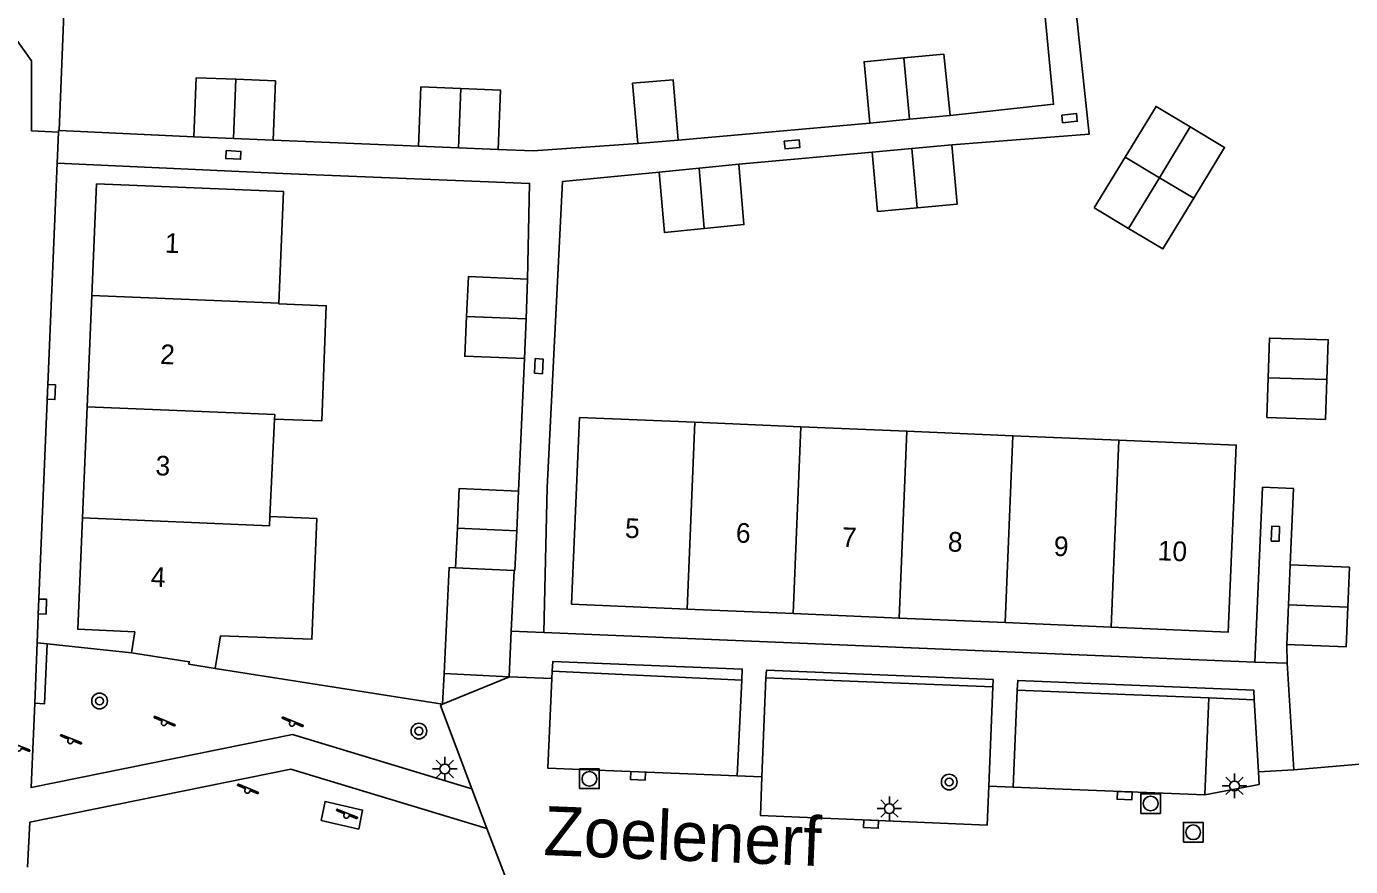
# Model space of a CAD drawing. Extents: x 125000 to 129004, y 397500 to 399008.
# Drawn here: x 127409.3 to 127476.7, y 398217.7 to 398260.4 of the extents above; entities that cross this region are included whole.
import ezdxf

# ---------------------------------------------------------------- set-up
doc = ezdxf.new("R2010")
doc.units = 0
for name, color, linetype in [('gg-afsc-erfafscheiding', 7, 'Continuous'), ('gg-afsc-hekwerk', 7, 'Continuous'), ('gg-anno-huisnummerreeks BGT', 7, 'Continuous'), ('gg-anno-openbare ruimte label', 7, 'Continuous'), ('gg-bbg-bijgebouw', 7, 'Continuous'), ('gg-bbg-hoofdgebouw', 7, 'Continuous'), ('gg-bbg-luifel en loopbrug', 7, 'Continuous'), ('gg-bbg-tussenscheiding', 7, 'Continuous'), ('gg-knt-verharding', 7, 'Continuous'), ('gg-knt-verharding nz', 7, 'Continuous'), ('gt-grn-groengrens', 7, 'Continuous'), ('gt-grn-vlakafsluiter', 7, 'Continuous'), ('gt-grn-weggrens', 7, 'Continuous'), ('gt-symb-boom', 7, 'Continuous'), ('gt-symb-kolk', 7, 'Continuous'), ('gt-symb-kolk center center', 7, 'Continuous'), ('gt-symb-lichtmast', 7, 'Continuous'), ('gt-symb-rioolschacht', 7, 'Continuous'), ('gt-symb-speelvoorziening', 7, 'Continuous')]:
    doc.layers.add(name, color=color, linetype=linetype)

# ---------------------------------------------------------------- blocks, each defined once
blk = doc.blocks.new('gt0-KOLKCC')
at = {"layer": 'gt-symb-kolk center center'}
blk.add_lwpolyline([(-0.375, 0.2), (0.375, 0.2), (0.375, -0.2), (-0.375, -0.2)], close=True, dxfattribs=at)
blk = doc.blocks.new('gt0-KOLK')
at = {"layer": 'gt-symb-kolk'}
blk.add_lwpolyline([(0, 0), (0.375, 0), (0.375, 0.4), (-0.375, 0.4), (-0.375, 0), (0, 0)], dxfattribs=at)
blk = doc.blocks.new('gt0-RS')
at = {"layer": 'gt-symb-rioolschacht'}
blk.add_lwpolyline([(-0.5, -0.5), (0.5, -0.5), (0.5, 0.5), (-0.5, 0.5)], close=True, dxfattribs=at)
blk.add_circle((0, 0), 0.375, dxfattribs=at)
blk = doc.blocks.new('gt0-LMAST')
at = {"layer": 'gt-symb-lichtmast'}
for p, q in [((-0.182, 0.173), (-0.447, 0.438)), ((-0.005, 0.246), (-0.005, 0.621)), ((0.172, 0.173), (0.437, 0.438)), ((-0.255, -0.004), (-0.63, -0.004)), ((-0.182, -0.181), (-0.447, -0.446)), ((-0.005, -0.254), (-0.005, -0.629)), ((0.437, -0.446), (0.172, -0.181)), ((0.245, -0.004), (0.62, -0.004))]:
    blk.add_line(p, q, dxfattribs=at)
blk.add_circle((-0.005, -0.004), 0.25, dxfattribs=at)
blk = doc.blocks.new('gt0-SV')
at = {"layer": 'gt-symb-speelvoorziening'}
for p, q in [((-0.477, 0.255), (-0.08, 0.096)), ((0.542, -0.076), (-0.449, 0.324)), ((0.125, 0.014), (0.515, -0.143))]:
    blk.add_line(p, q, dxfattribs=at)
for centre, radius, start, end in [((-0.466, 0.291), 0.0369, 63.6251, 252.66016), ((-0.002, -0.005), 0.128, 127.68665, 8.59861), ((0.531, -0.111), 0.0363, 243.50852, 72.54358)]:
    blk.add_arc(centre, radius, start, end, dxfattribs=at)
blk = doc.blocks.new('gt0-BOOM')
at = {"layer": 'gt-symb-boom'}
for radius in [0.4, 0.2]:
    blk.add_circle((0, 0), radius, dxfattribs=at)

msp = doc.modelspace()

# ---------------------------------------------------------------- linework, layer by layer
at = {"layer": 'gg-afsc-erfafscheiding'}
for p, q in [((127429.279, 398254.326), (127421.881, 398254.642)), ((127434.369, 398236.768), (127434.665, 398243.513)), ((127430.583, 398227.491), (127430.497, 398225.919)), ((127433.906, 398227.318), (127433.885, 398227.319))]:
    msp.add_line(p, q, dxfattribs=at)
msp.add_lwpolyline([(127440.446, 398254.46), (127435.106, 398254.099), (127433.328, 398254.154)], dxfattribs=at)
at = {"layer": 'gg-afsc-hekwerk'}
for p, q in [((127410.982, 398255.118), (127411.469, 398267.577)), ((127452.254, 398255.507), (127442.501, 398254.631)), ((127417.843, 398254.797), (127410.982, 398255.118)), ((127452.365, 398254.025), (127445.583, 398253.41)), ((127430.497, 398225.919), (127418.928, 398227.742))]:
    msp.add_line(p, q, dxfattribs=at)
for points in [[(127459.633, 398277.087), (127461.604, 398256.464), (127456.336, 398255.893)], [(127462.378, 398264.672), (127463.413, 398254.945), (127456.418, 398254.392)], [(127434.831, 398247.562), (127434.926, 398252.431), (127422.367, 398252.932)], [(127441.534, 398253.006), (127436.611, 398252.536), (127435.83, 398236.951)], [(127473.656, 398233.012), (127473.817, 398236.909), (127472.243, 398236.979)]]:
    msp.add_lwpolyline(points, dxfattribs=at)
at = {"layer": 'gg-bbg-bijgebouw'}
for p, q in [((127419.977, 398257.734), (127421.996, 398257.657)), ((127421.996, 398257.657), (127421.881, 398254.642)), ((127440.446, 398254.46), (127440.176, 398257.531)), ((127429.398, 398257.343), (127429.279, 398254.326)), ((127431.423, 398257.263), (127429.398, 398257.343)), ((127452.254, 398255.507), (127454.279, 398255.699)), ((127454.279, 398255.699), (127456.336, 398255.893)), ((127419.862, 398254.72), (127417.843, 398254.797)), ((127421.881, 398254.642), (127419.862, 398254.72)), ((127429.279, 398254.326), (127431.304, 398254.24)), ((127431.304, 398254.24), (127433.328, 398254.154)), ((127442.501, 398254.631), (127440.446, 398254.46)), ((127454.392, 398254.209), (127452.365, 398254.025)), ((127456.418, 398254.392), (127454.392, 398254.209)), ((127445.583, 398253.41), (127443.559, 398253.208)), ((127465.251, 398253.769), (127463.681, 398251.186)), ((127443.559, 398253.208), (127441.534, 398253.006)), ((127463.681, 398251.186), (127465.426, 398250.141)), ((127434.748, 398245.538), (127434.831, 398247.562)), ((127434.665, 398243.513), (127434.748, 398245.538)), ((127472.53, 398242.538), (127472.462, 398240.514)), ((127475.455, 398240.424), (127475.523, 398242.448)), ((127472.462, 398240.514), (127475.455, 398240.424)), ((127434.276, 398234.748), (127434.369, 398236.768)), ((127431.253, 398234.888), (127431.159, 398232.867)), ((127434.182, 398232.727), (127434.276, 398234.748)), ((127431.159, 398232.867), (127434.142, 398232.729)), ((127434.142, 398232.729), (127434.182, 398232.727)), ((127473.656, 398233.012), (127473.572, 398230.985)), ((127476.671, 398232.891), (127473.656, 398233.012)), ((127476.587, 398230.864), (127476.671, 398232.891)), ((127473.572, 398230.985), (127473.488, 398228.957))]:
    msp.add_line(p, q, dxfattribs=at)
for points in [[(127453.986, 398258.82), (127451.959, 398258.628), (127452.254, 398255.507)], [(127456.336, 398255.893), (127456.013, 398259.011), (127453.986, 398258.82)], [(127417.843, 398254.797), (127417.958, 398257.811), (127419.977, 398257.734)], [(127440.176, 398257.531), (127442.244, 398257.703), (127442.501, 398254.631)], [(127433.328, 398254.154), (127433.448, 398257.183), (127431.423, 398257.263)], [(127468.566, 398255.307), (127466.821, 398256.352), (127465.251, 398253.769)], [(127468.74, 398251.678), (127470.31, 398254.261), (127468.566, 398255.307)], [(127454.665, 398251.191), (127456.692, 398251.374), (127456.418, 398254.392)], [(127443.817, 398250.132), (127445.842, 398250.334), (127445.583, 398253.41)], [(127452.365, 398254.025), (127452.638, 398251.007), (127454.665, 398251.191)], [(127441.534, 398253.006), (127441.792, 398249.93), (127443.817, 398250.132)], [(127465.426, 398250.141), (127467.17, 398249.095), (127468.74, 398251.678)], [(127434.831, 398247.562), (127431.813, 398247.686), (127431.722, 398245.662)], [(127431.722, 398245.662), (127431.631, 398243.638), (127434.665, 398243.513)], [(127475.523, 398242.448), (127475.591, 398244.471), (127472.598, 398244.561), (127472.53, 398242.538)], [(127434.369, 398236.768), (127431.346, 398236.908), (127431.253, 398234.888)], [(127473.488, 398228.957), (127476.502, 398228.836), (127476.587, 398230.864)]]:
    msp.add_lwpolyline(points, dxfattribs=at)
at = {"layer": 'gg-bbg-hoofdgebouw'}
for p, q in [((127412.875, 398252.419), (127412.637, 398246.729)), ((127412.637, 398246.729), (127412.4, 398241.065)), ((127412.4, 398241.065), (127412.163, 398235.402)), ((127421.946, 398240.436), (127421.705, 398235.484)), ((127437.466, 398240.522), (127443.346, 398240.274)), ((127443.346, 398240.274), (127448.742, 398240.047)), ((127448.742, 398240.047), (127454.136, 398239.819)), ((127454.136, 398239.819), (127459.532, 398239.592)), ((127459.532, 398239.592), (127464.927, 398239.364)), ((127421.705, 398235.484), (127424.103, 398235.384)), ((127448.355, 398230.533), (127442.96, 398230.76)), ((127453.75, 398230.305), (127448.355, 398230.533)), ((127459.145, 398230.078), (127453.75, 398230.305)), ((127464.541, 398229.85), (127459.145, 398230.078)), ((127414.66, 398228.546), (127414.826, 398229.612)), ((127419.198, 398229.401), (127418.928, 398227.742))]:
    msp.add_line(p, q, dxfattribs=at)
for points in [[(127412.875, 398252.419), (127422.394, 398252.028), (127422.171, 398246.33)], [(127422.171, 398246.33), (127422.17, 398246.3), (127424.576, 398246.206), (127424.344, 398240.342), (127421.946, 398240.436)], [(127442.96, 398230.76), (127437.065, 398231.009), (127437.466, 398240.522)], [(127464.927, 398239.364), (127470.905, 398239.112), (127470.503, 398229.599), (127464.541, 398229.85)], [(127412.163, 398235.402), (127411.926, 398229.738), (127414.826, 398229.612)], [(127424.103, 398235.384), (127423.845, 398229.228), (127419.198, 398229.401)], [(127418.928, 398227.742), (127417.584, 398227.956), (127417.605, 398228.088), (127414.66, 398228.546)]]:
    msp.add_lwpolyline(points, dxfattribs=at)
at = {"layer": 'gg-bbg-luifel en loopbrug'}
for p, q in [((127434.142, 398232.729), (127433.995, 398229.642)), ((127433.995, 398229.642), (127433.885, 398227.319)), ((127433.885, 398227.319), (127430.583, 398227.491))]:
    msp.add_line(p, q, dxfattribs=at)
msp.add_lwpolyline([(127430.583, 398227.491), (127430.833, 398232.882), (127431.159, 398232.867)], dxfattribs=at)
at = {"layer": 'gg-bbg-tussenscheiding'}
for p, q in [((127453.986, 398258.82), (127454.279, 398255.699)), ((127419.862, 398254.72), (127419.977, 398257.734)), ((127431.304, 398254.24), (127431.423, 398257.263)), ((127468.566, 398255.307), (127466.996, 398252.724)), ((127454.392, 398254.209), (127454.665, 398251.191)), ((127465.251, 398253.769), (127466.996, 398252.724)), ((127443.559, 398253.208), (127443.817, 398250.132)), ((127466.996, 398252.724), (127465.426, 398250.141)), ((127466.996, 398252.724), (127468.74, 398251.678)), ((127412.637, 398246.729), (127422.171, 398246.33)), ((127431.722, 398245.662), (127434.748, 398245.538)), ((127472.53, 398242.538), (127475.523, 398242.448)), ((127442.96, 398230.76), (127443.346, 398240.274)), ((127448.742, 398240.047), (127448.355, 398230.533)), ((127453.75, 398230.305), (127454.136, 398239.819)), ((127459.532, 398239.592), (127459.145, 398230.078)), ((127464.541, 398229.85), (127464.927, 398239.364)), ((127431.253, 398234.888), (127434.276, 398234.748)), ((127473.572, 398230.985), (127476.587, 398230.864))]:
    msp.add_line(p, q, dxfattribs=at)
for points in [[(127412.4, 398241.065), (127421.956, 398240.665), (127421.946, 398240.436)], [(127412.163, 398235.402), (127421.685, 398235.003), (127421.705, 398235.484)]]:
    msp.add_lwpolyline(points, dxfattribs=at)
at = {"layer": 'gg-knt-verharding'}
for p, q in [((127410.877, 398253.458), (127410.939, 398255.037)), ((127410.877, 398253.458), (127422.367, 398252.932)), ((127435.83, 398236.951), (127435.646, 398229.573)), ((127472.243, 398236.979), (127471.858, 398228.061)), ((127471.858, 398228.061), (127435.646, 398229.573)), ((127409.733, 398225.97), (127409.864, 398229.046)), ((127473.491, 398228.012), (127473.488, 398228.957)), ((127473.491, 398228.012), (127471.858, 398228.061)), ((127473.843, 398222.589), (127473.491, 398228.012)), ((127433.906, 398227.318), (127430.497, 398225.919)), ((127436.078, 398227.612), (127436.062, 398227.234)), ((127436.078, 398227.612), (127445.727, 398227.146)), ((127445.491, 398222.271), (127445.727, 398227.146)), ((127446.758, 398222.22), (127446.961, 398227.274)), ((127458.311, 398221.755), (127458.516, 398226.807)), ((127459.75, 398226.64), (127459.547, 398221.704)), ((127469.509, 398226.248), (127459.75, 398226.64)), ((127469.305, 398221.306), (127469.509, 398226.248)), ((127472.034, 398222.482), (127471.819, 398226.152)), ((127477.179, 398222.879), (127473.843, 398222.589)), ((127431.985, 398221.616), (127432.75, 398219.594)), ((127459.547, 398221.704), (127469.305, 398221.306)), ((127433.824, 398216.81), (127432.75, 398219.594))]:
    msp.add_line(p, q, dxfattribs=at)
for points in [[(127410.939, 398255.037), (127409.575, 398255.103), (127409.564, 398258.676), (127403.728, 398266.884), (127405.59, 398275.71)], [(127410.982, 398255.118), (127410.926, 398255.098), (127410.939, 398255.037)], [(127409.864, 398229.046), (127409.926, 398230.903), (127410.877, 398253.458)], [(127436.078, 398227.612), (127436.105, 398228.092), (127445.754, 398227.715), (127445.727, 398227.146)], [(127436.062, 398227.234), (127435.865, 398222.662), (127445.491, 398222.271)], [(127458.516, 398226.807), (127458.529, 398227.179), (127446.984, 398227.653), (127446.961, 398227.274)], [(127471.819, 398226.152), (127471.797, 398226.646), (127459.779, 398227.137), (127459.75, 398226.64)], [(127431.985, 398221.616), (127422.862, 398224.38), (127409.55, 398221.676), (127409.733, 398225.97)], [(127430.497, 398225.919), (127430.389, 398225.856), (127431.985, 398221.616)], [(127432.75, 398219.594), (127422.766, 398222.61), (127409.482, 398219.915), (127409.372, 398217.63)], [(127469.305, 398221.306), (127472.072, 398221.841), (127472.034, 398222.482)], [(127446.758, 398222.22), (127446.68, 398220.263), (127458.23, 398219.775), (127458.311, 398221.755)], [(127426.228, 398219.561), (127426.428, 398220.533), (127424.519, 398220.98), (127424.319, 398220.008), (127426.228, 398219.561)]]:
    msp.add_lwpolyline(points, dxfattribs=at)
at = {"layer": 'gg-knt-verharding nz'}
for p, q in [((127473.843, 398222.589), (127472.034, 398222.482)), ((127445.491, 398222.271), (127446.758, 398222.22)), ((127459.547, 398221.704), (127458.311, 398221.755))]:
    msp.add_line(p, q, dxfattribs=at)
at = {"layer": 'gt-grn-groengrens'}
for p, q in [((127410.369, 398228.993), (127409.864, 398229.046)), ((127414.66, 398228.546), (127410.369, 398228.993)), ((127458.516, 398226.807), (127446.961, 398227.274)), ((127471.819, 398226.152), (127469.509, 398226.248))]:
    msp.add_line(p, q, dxfattribs=at)
msp.add_lwpolyline([(127409.733, 398225.97), (127410.236, 398225.948), (127410.369, 398228.993)], dxfattribs=at)
at = {"layer": 'gt-grn-vlakafsluiter'}
msp.add_line((127435.646, 398229.573), (127433.995, 398229.642), dxfattribs=at)
at = {"layer": 'gt-grn-weggrens'}
msp.add_line((127433.906, 398227.318), (127436.062, 398227.234), dxfattribs=at)

# ---------------------------------------------------------------- block references
at = {"layer": 'gt-symb-boom'}
for p in [(127413.035, 398226.086), (127429.294, 398224.557), (127456.292, 398221.962)]:
    msp.add_blockref('gt0-BOOM', p, dxfattribs=at)
at = {"layer": 'gt-symb-kolk'}
for p, rotation in [((127410.383, 398241.818), -92.39736603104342), ((127409.926, 398230.903), -91.91291628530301), ((127440.454, 398222.479), 177.70745465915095), ((127465.229, 398221.471), 177.64294775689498), ((127452.325, 398220.024), 177.57844683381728)]:
    msp.add_blockref('gt0-KOLK', p, dxfattribs=dict(at, rotation=rotation))
at = {"layer": 'gt-symb-kolk center center'}
for p, rotation in [((127462.416, 398255.754), 6.266229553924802), ((127419.847, 398253.882), -2.7850357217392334), ((127448.29, 398254.418), 5.163742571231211), ((127435.4, 398243.131), 86.8349421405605), ((127472.901, 398234.597), -91.9774368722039)]:
    msp.add_blockref('gt0-KOLKCC', p, dxfattribs=dict(at, rotation=rotation))
at = {"layer": 'gt-symb-lichtmast'}
for p in [(127430.62, 398222.63), (127470.823, 398221.768), (127453.252, 398220.612)]:
    msp.add_blockref('gt0-LMAST', p, dxfattribs=at)
at = {"layer": 'gt-symb-rioolschacht'}
for p in [(127437.974, 398222.126), (127466.548, 398220.869), (127468.715, 398219.406)]:
    msp.add_blockref('gt0-RS', p, dxfattribs=at)
at = {"layer": 'gt-symb-speelvoorziening'}
for p in [(127416.312, 398224.972), (127422.835, 398224.937), (127408.923, 398223.673), (127411.554, 398224.044), (127420.559, 398221.523), (127425.603, 398220.249)]:
    msp.add_blockref('gt0-SV', p, dxfattribs=at)

# ---------------------------------------------------------------- texts
at = {"layer": 'gg-anno-huisnummerreeks BGT'}
for s, p in [('1', (127416.343, 398248.909)), ('2', (127416.106, 398243.246)), ('3', (127415.869, 398237.582)), ('5', (127439.772, 398234.397)), ('6', (127445.417, 398234.159)), ('7', (127450.812, 398233.932)), ('8', (127456.207, 398233.704)), ('9', (127461.603, 398233.477)), ('10', (127466.894, 398233.254)), ('4', (127415.632, 398231.919))]:
    msp.add_text(s, height=1, rotation=357.6, dxfattribs=at).set_placement(p)
at = {"layer": 'gg-anno-openbare ruimte label'}
msp.add_text('Zoelenerf', height=2.5, rotation=357.7, dxfattribs=at).set_placement((127435.612, 398218.248))

doc.saveas('drawing.dxf')
